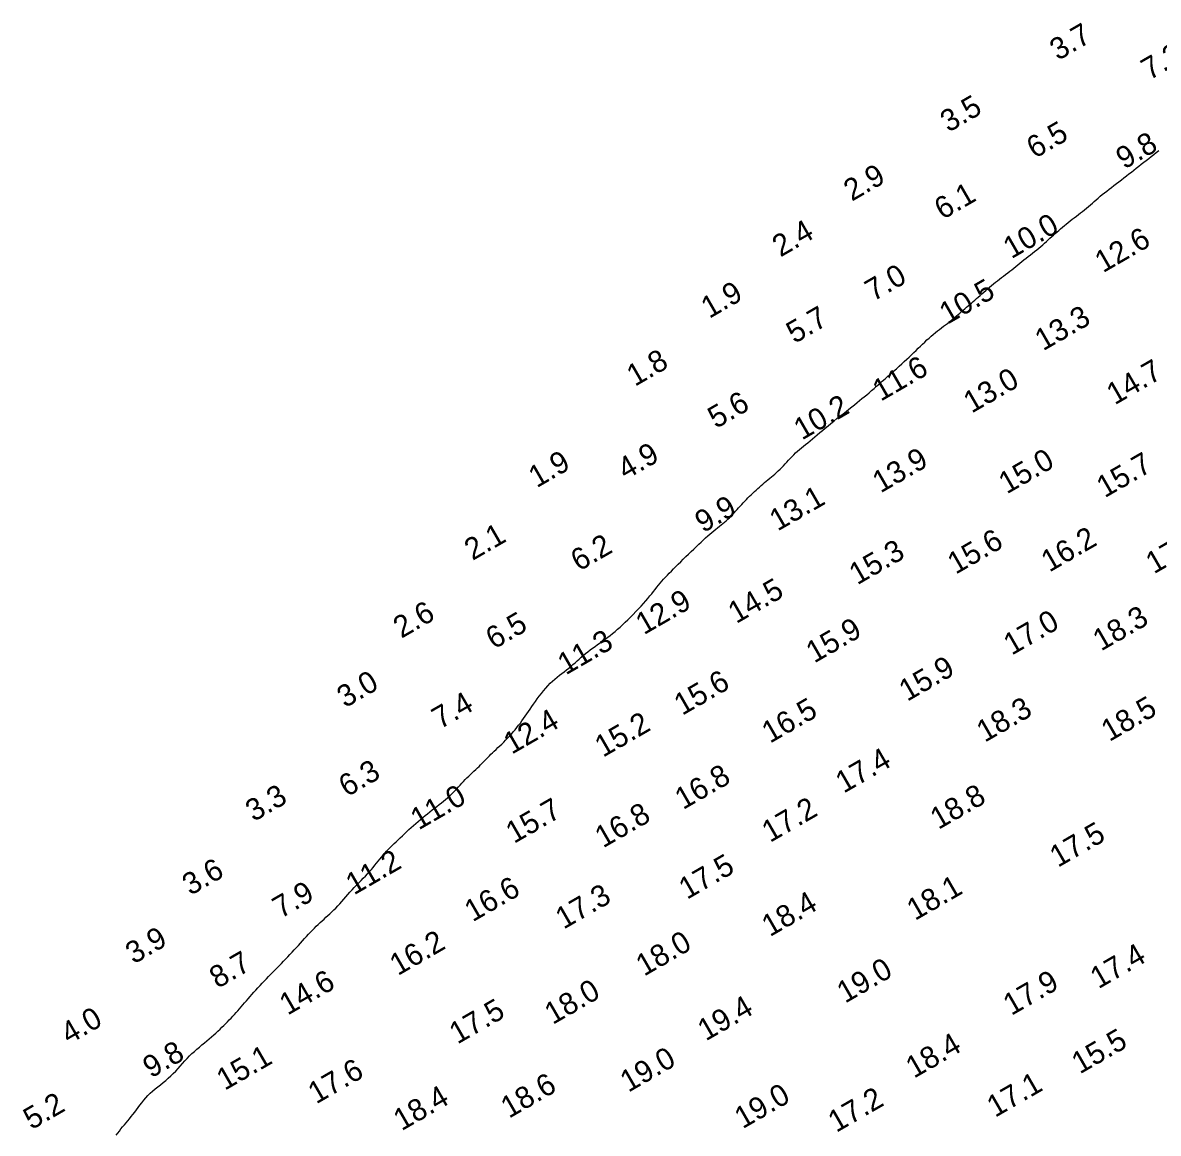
# Model space of a CAD drawing. Extents: x 3024098 to 3056816, y 418252 to 509144.
# Drawn here: x 3027490.4 to 3027750.9, y 424679.2 to 424934 of the extents above; entities that cross this region are included whole.
import ezdxf

# ---------------------------------------------------------------- set-up
doc = ezdxf.new("R2010")
doc.units = 0
doc.layers.add('V-CHAN-CONT-EL10', color=7, linetype='Continuous')
doc.layers.add('V-TOPO-SOUN-0911', color=7, linetype='Continuous')

msp = doc.modelspace()

# ---------------------------------------------------------------- linework, layer by layer
at = {"layer": 'V-CHAN-CONT-EL10'}
for points in [[(3027525.49, 424693.47), (3027526.02, 424694.05), (3027526.54, 424694.63), (3027527.06, 424695.22), (3027527.59, 424695.8), (3027528.12, 424696.38), (3027528.65, 424696.93), (3027529.21, 424697.47), (3027529.78, 424697.99), (3027530.35, 424698.5), (3027530.93, 424698.99), (3027531.51, 424699.47), (3027532.08, 424699.93), (3027532.64, 424700.4), (3027533.18, 424700.85), (3027533.71, 424701.3), (3027534.22, 424701.75), (3027534.72, 424702.2), (3027535.19, 424702.64), (3027535.66, 424703.08), (3027536.1, 424703.52), (3027536.54, 424703.95), (3027536.96, 424704.38), (3027537.38, 424704.8), (3027537.78, 424705.22), (3027538.18, 424705.64), (3027538.57, 424706.05), (3027538.96, 424706.48), (3027539.34, 424706.9), (3027539.73, 424707.33), (3027540.11, 424707.77), (3027540.5, 424708.21), (3027540.9, 424708.67), (3027541.29, 424709.13), (3027541.7, 424709.6), (3027542.11, 424710.08), (3027542.54, 424710.57), (3027542.97, 424711.06), (3027543.42, 424711.56), (3027543.88, 424712.07), (3027544.35, 424712.58), (3027544.83, 424713.1), (3027545.32, 424713.62), (3027545.81, 424714.14), (3027546.31, 424714.66), (3027546.81, 424715.17), (3027547.3, 424715.68), (3027547.79, 424716.19), (3027548.28, 424716.68), (3027548.77, 424717.18), (3027549.26, 424717.67), (3027549.74, 424718.17), (3027550.23, 424718.67), (3027550.71, 424719.17), (3027551.2, 424719.68), (3027551.69, 424720.2), (3027552.18, 424720.73), (3027552.67, 424721.26), (3027553.16, 424721.79), (3027553.64, 424722.32), (3027554.12, 424722.84), (3027554.6, 424723.36), (3027555.06, 424723.87), (3027555.52, 424724.37), (3027555.97, 424724.85), (3027556.42, 424725.33), (3027556.86, 424725.79), (3027557.3, 424726.25), (3027557.73, 424726.69), (3027558.17, 424727.12), (3027558.62, 424727.54), (3027559.06, 424727.95), (3027559.51, 424728.36), (3027559.96, 424728.76), (3027560.41, 424729.17), (3027560.86, 424729.58), (3027561.31, 424730), (3027561.76, 424730.44), (3027562.22, 424730.89), (3027562.67, 424731.37), (3027563.12, 424731.87), (3027563.57, 424732.39), (3027564.03, 424732.91), (3027564.49, 424733.45), (3027564.97, 424733.99), (3027565.45, 424734.54), (3027565.94, 424735.08), (3027566.45, 424735.62), (3027566.97, 424736.15), (3027567.49, 424736.67), (3027568, 424737.2), (3027568.51, 424737.71), (3027569.01, 424738.22), (3027569.49, 424738.73), (3027569.95, 424739.23), (3027570.38, 424739.72), (3027570.79, 424740.21), (3027571.18, 424740.7), (3027571.55, 424741.18), (3027571.92, 424741.65), (3027572.29, 424742.11), (3027572.66, 424742.58), (3027573.04, 424743.03), (3027573.44, 424743.47), (3027573.84, 424743.92), (3027574.26, 424744.35), (3027574.69, 424744.79), (3027575.13, 424745.23), (3027575.58, 424745.67), (3027576.05, 424746.11), (3027576.52, 424746.56), (3027577, 424747.01), (3027577.49, 424747.47), (3027577.99, 424747.94), (3027578.49, 424748.41), (3027579, 424748.88), (3027579.52, 424749.35), (3027580.04, 424749.82), (3027580.58, 424750.28), (3027581.11, 424750.74), (3027581.65, 424751.2), (3027582.19, 424751.65), (3027582.73, 424752.09), (3027583.27, 424752.53), (3027583.81, 424752.96), (3027584.35, 424753.39), (3027584.88, 424753.8), (3027585.4, 424754.21), (3027585.92, 424754.61), (3027586.42, 424755), (3027586.91, 424755.39), (3027587.4, 424755.79), (3027587.86, 424756.18), (3027588.31, 424756.58), (3027588.75, 424756.99), (3027589.17, 424757.4), (3027589.57, 424757.82), (3027589.97, 424758.25), (3027590.35, 424758.68), (3027590.73, 424759.11), (3027591.11, 424759.53), (3027591.5, 424759.95), (3027591.89, 424760.37), (3027592.28, 424760.77), (3027592.69, 424761.17), (3027593.1, 424761.56), (3027593.5, 424761.94), (3027593.91, 424762.31), (3027594.3, 424762.68), (3027594.69, 424763.04), (3027595.06, 424763.39), (3027595.41, 424763.74), (3027595.75, 424764.09), (3027596.09, 424764.43), (3027596.42, 424764.77), (3027596.75, 424765.11), (3027597.09, 424765.46), (3027597.43, 424765.81), (3027597.8, 424766.17), (3027598.18, 424766.53), (3027598.57, 424766.91), (3027598.99, 424767.29), (3027599.41, 424767.69), (3027599.84, 424768.09), (3027600.28, 424768.51), (3027600.73, 424768.95), (3027601.17, 424769.39), (3027601.61, 424769.85), (3027602.05, 424770.33), (3027602.49, 424770.81), (3027602.92, 424771.31), (3027603.34, 424771.81), (3027603.75, 424772.32), (3027604.15, 424772.83), (3027604.54, 424773.34), (3027604.92, 424773.86), (3027605.29, 424774.38), (3027605.65, 424774.9), (3027606.02, 424775.43), (3027606.38, 424775.98), (3027606.76, 424776.53), (3027607.15, 424777.1), (3027607.55, 424777.68), (3027607.98, 424778.28), (3027608.42, 424778.9), (3027608.88, 424779.52), (3027609.36, 424780.13), (3027609.85, 424780.74), (3027610.36, 424781.33), (3027610.87, 424781.91), (3027611.4, 424782.45), (3027611.94, 424782.95), (3027612.47, 424783.42), (3027613.02, 424783.87), (3027613.56, 424784.3), (3027614.09, 424784.72), (3027614.62, 424785.12), (3027615.14, 424785.52), (3027615.64, 424785.93), (3027616.13, 424786.34), (3027616.6, 424786.75), (3027617.08, 424787.17), (3027617.54, 424787.6), (3027618.01, 424788.02), (3027618.49, 424788.44), (3027618.98, 424788.86), (3027619.48, 424789.28), (3027620.01, 424789.7), (3027620.56, 424790.11), (3027621.11, 424790.52), (3027621.69, 424790.93), (3027622.26, 424791.34), (3027622.85, 424791.75), (3027623.43, 424792.16), (3027624, 424792.58), (3027624.58, 424793.01), (3027625.15, 424793.45), (3027625.71, 424793.9), (3027626.28, 424794.37), (3027626.85, 424794.85), (3027627.43, 424795.36), (3027628.01, 424795.89), (3027628.6, 424796.45), (3027629.21, 424797.03), (3027629.83, 424797.64), (3027630.44, 424798.27), (3027631.05, 424798.91), (3027631.65, 424799.54), (3027632.22, 424800.17), (3027632.78, 424800.79), (3027633.3, 424801.38), (3027633.78, 424801.95), (3027634.24, 424802.49), (3027634.67, 424803.02), (3027635.07, 424803.52), (3027635.46, 424804.01), (3027635.85, 424804.48), (3027636.23, 424804.95), (3027636.61, 424805.41), (3027637, 424805.86), (3027637.41, 424806.32), (3027637.82, 424806.78), (3027638.26, 424807.24), (3027638.71, 424807.72), (3027639.18, 424808.21), (3027639.68, 424808.71), (3027640.2, 424809.24), (3027640.76, 424809.79), (3027641.33, 424810.36), (3027641.92, 424810.94), (3027642.52, 424811.53), (3027643.13, 424812.12), (3027643.73, 424812.7), (3027644.33, 424813.27), (3027644.91, 424813.83), (3027645.47, 424814.36), (3027646.02, 424814.86), (3027646.54, 424815.35), (3027647.04, 424815.81), (3027647.53, 424816.26), (3027648.01, 424816.67), (3027648.47, 424817.07), (3027648.91, 424817.45), (3027649.35, 424817.81), (3027649.77, 424818.15), (3027650.19, 424818.48), (3027650.59, 424818.8), (3027650.99, 424819.12), (3027651.37, 424819.44), (3027651.75, 424819.77), (3027652.12, 424820.1), (3027652.49, 424820.45), (3027652.85, 424820.82), (3027653.2, 424821.19), (3027653.56, 424821.57), (3027653.91, 424821.95), (3027654.26, 424822.34), (3027654.61, 424822.73), (3027654.96, 424823.11), (3027655.31, 424823.49), (3027655.67, 424823.88), (3027656.02, 424824.25), (3027656.38, 424824.62), (3027656.75, 424824.99), (3027657.11, 424825.36), (3027657.48, 424825.72), (3027657.85, 424826.08), (3027658.23, 424826.44), (3027658.61, 424826.79), (3027658.99, 424827.15), (3027659.37, 424827.49), (3027659.76, 424827.83), (3027660.15, 424828.17), (3027660.54, 424828.51), (3027660.93, 424828.84), (3027661.33, 424829.16), (3027661.73, 424829.49), (3027662.12, 424829.81), (3027662.52, 424830.14), (3027662.92, 424830.48), (3027663.32, 424830.83), (3027663.71, 424831.19), (3027664.11, 424831.56), (3027664.5, 424831.96), (3027664.89, 424832.37), (3027665.27, 424832.79), (3027665.67, 424833.21), (3027666.06, 424833.64), (3027666.46, 424834.07), (3027666.86, 424834.49), (3027667.27, 424834.9), (3027667.69, 424835.3), (3027668.12, 424835.69), (3027668.57, 424836.07), (3027669.02, 424836.46), (3027669.49, 424836.84), (3027669.97, 424837.24), (3027670.47, 424837.65), (3027670.99, 424838.07), (3027671.52, 424838.52), (3027672.08, 424838.98), (3027672.65, 424839.47), (3027673.24, 424839.97), (3027673.85, 424840.48), (3027674.48, 424841.01), (3027675.12, 424841.54), (3027675.79, 424842.09), (3027676.47, 424842.64), (3027677.16, 424843.19), (3027677.86, 424843.74), (3027678.55, 424844.29), (3027679.24, 424844.83), (3027679.91, 424845.36), (3027680.57, 424845.88), (3027681.19, 424846.38), (3027681.79, 424846.86), (3027682.35, 424847.32), (3027682.9, 424847.77), (3027683.44, 424848.22), (3027683.98, 424848.67), (3027684.52, 424849.14), (3027685.08, 424849.61), (3027685.66, 424850.11), (3027686.27, 424850.64), (3027686.9, 424851.18), (3027687.54, 424851.75), (3027688.2, 424852.32), (3027688.86, 424852.91), (3027689.52, 424853.49), (3027690.17, 424854.07), (3027690.81, 424854.64), (3027691.43, 424855.2), (3027692.02, 424855.75), (3027692.6, 424856.28), (3027693.17, 424856.8), (3027693.72, 424857.32), (3027694.26, 424857.83), (3027694.79, 424858.33), (3027695.31, 424858.83), (3027695.82, 424859.32), (3027696.32, 424859.81), (3027696.82, 424860.3), (3027697.31, 424860.77), (3027697.81, 424861.23), (3027698.29, 424861.68), (3027698.77, 424862.11), (3027699.26, 424862.53), (3027699.74, 424862.92), (3027700.21, 424863.3), (3027700.69, 424863.67), (3027701.15, 424864.02), (3027701.62, 424864.37), (3027702.07, 424864.71), (3027702.52, 424865.05), (3027702.95, 424865.38), (3027703.37, 424865.72), (3027703.78, 424866.06), (3027704.19, 424866.4), (3027704.58, 424866.74), (3027704.97, 424867.08), (3027705.35, 424867.42), (3027705.73, 424867.75), (3027706.11, 424868.08), (3027706.48, 424868.4), (3027706.86, 424868.73), (3027707.24, 424869.05), (3027707.62, 424869.37), (3027708, 424869.7), (3027708.39, 424870.03), (3027708.78, 424870.37), (3027709.18, 424870.72), (3027709.59, 424871.08), (3027710, 424871.45), (3027710.42, 424871.82), (3027710.85, 424872.21), (3027711.28, 424872.59), (3027711.72, 424872.98), (3027712.17, 424873.36), (3027712.62, 424873.73), (3027713.07, 424874.11), (3027713.53, 424874.47), (3027713.99, 424874.84), (3027714.46, 424875.19), (3027714.92, 424875.55), (3027715.39, 424875.91), (3027715.85, 424876.26), (3027716.32, 424876.62), (3027716.78, 424876.99), (3027717.24, 424877.35), (3027717.71, 424877.72), (3027718.17, 424878.09), (3027718.64, 424878.47), (3027719.1, 424878.85), (3027719.58, 424879.23), (3027720.06, 424879.61), (3027720.55, 424880), (3027721.04, 424880.39), (3027721.53, 424880.78), (3027722.03, 424881.17), (3027722.51, 424881.56), (3027722.99, 424881.95), (3027723.46, 424882.33), (3027723.92, 424882.72), (3027724.36, 424883.1), (3027724.79, 424883.47), (3027725.21, 424883.84), (3027725.62, 424884.21), (3027726.02, 424884.58), (3027726.42, 424884.95), (3027726.82, 424885.31), (3027727.23, 424885.67), (3027727.64, 424886.03), (3027728.05, 424886.39), (3027728.47, 424886.75), (3027728.89, 424887.11), (3027729.33, 424887.47), (3027729.77, 424887.83), (3027730.21, 424888.19), (3027730.67, 424888.55), (3027731.14, 424888.92), (3027731.61, 424889.28), (3027732.08, 424889.65), (3027732.56, 424890.01), (3027733.03, 424890.38), (3027733.5, 424890.75), (3027733.97, 424891.12), (3027734.43, 424891.5), (3027734.87, 424891.87), (3027735.31, 424892.25), (3027735.75, 424892.63), (3027736.19, 424893.02), (3027736.63, 424893.41), (3027737.08, 424893.8), (3027737.55, 424894.2), (3027738.03, 424894.6), (3027738.53, 424895), (3027739.06, 424895.42), (3027739.59, 424895.83), (3027740.14, 424896.25), (3027740.7, 424896.68), (3027741.27, 424897.11), (3027741.84, 424897.55), (3027742.41, 424897.99), (3027742.98, 424898.43), (3027743.56, 424898.88), (3027744.12, 424899.33), (3027744.69, 424899.78), (3027745.26, 424900.23), (3027745.83, 424900.68), (3027746.4, 424901.12), (3027746.97, 424901.57), (3027747.54, 424902.01), (3027748.12, 424902.45), (3027748.69, 424902.89), (3027749.26, 424903.33), (3027749.83, 424903.77), (3027750.4, 424904.23), (3027750.98, 424904.68)], [(3027511.8, 424678.76), (3027512.18, 424679.24), (3027512.56, 424679.71), (3027512.94, 424680.18), (3027513.32, 424680.65), (3027513.71, 424681.11), (3027514.1, 424681.58), (3027514.49, 424682.05), (3027514.89, 424682.54), (3027515.28, 424683.03), (3027515.68, 424683.53), (3027516.08, 424684.04), (3027516.48, 424684.57), (3027516.89, 424685.12), (3027517.3, 424685.67), (3027517.73, 424686.22), (3027518.17, 424686.77), (3027518.64, 424687.32), (3027519.13, 424687.86), (3027519.65, 424688.38), (3027520.19, 424688.89), (3027520.77, 424689.38), (3027521.37, 424689.86), (3027521.97, 424690.35), (3027522.58, 424690.83), (3027523.19, 424691.32), (3027523.79, 424691.83), (3027524.38, 424692.36), (3027524.94, 424692.9), (3027525.49, 424693.47)]]:
    msp.add_lwpolyline(points, dxfattribs=at)

# ---------------------------------------------------------------- texts
at = {"layer": 'V-TOPO-SOUN-0911'}
for s, p in [('3.7', (3027727.85, 424925.23)), ('7.3', (3027748.82, 424920.74)), ('3.5', (3027702.74, 424908.76)), ('6.5', (3027722.53, 424902.76)), ('9.8', (3027743.04, 424900.3)), ('2.9', (3027680.58, 424892.95)), ('6.1', (3027701.39, 424888.73)), ('10.0 ', (3027717.17, 424879.75)), ('2.4', (3027664.2, 424880.15)), ('12.6 ', (3027738.19, 424876.54)), ('7.0', (3027685.48, 424869.98)), ('1.9', (3027647.87, 424866.05)), ('10.5 ', (3027702.52, 424864.73)), ('5.7', (3027667.42, 424860.3)), ('13.3 ', (3027724.44, 424858.62)), ('1.8', (3027630.81, 424850.46)), ('11.6 ', (3027687.2, 424847.05)), ('14.7 ', (3027740.88, 424846.22)), ('13.0 ', (3027708.05, 424844.32)), ('5.6', (3027649.41, 424840.79)), ('10.2 ', (3027669.13, 424838.15)), ('4.9', (3027628.71, 424829.04)), ('1.9', (3027608.3, 424827.2)), ('13.9 ', (3027687.17, 424826.01)), ('15.0 ', (3027716.12, 424825.78)), ('15.7 ', (3027738.58, 424824.9)), ('13.1 ', (3027663.56, 424817.27)), ('9.9', (3027646.46, 424816.87)), ('2.1', (3027593.58, 424810.52)), ('15.6 ', (3027704.39, 424807.35)), ('16.2 ', (3027725.88, 424807.84)), ('17.8 ', (3027749.87, 424807.44)), ('6.2', (3027617.98, 424808.04)), ('15.3 ', (3027681.82, 424804.92)), ('14.5 ', (3027654.06, 424796.03)), ('12.9 ', (3027632.87, 424793.47)), ('2.6', (3027577.26, 424792.66)), ('6.5', (3027598.48, 424790.16)), ('17.0 ', (3027717.24, 424788.77)), ('18.3 ', (3027737.73, 424789.73)), ('15.9 ', (3027671.95, 424786.97)), ('11.3 ', (3027614.96, 424784.25)), ('15.9 ', (3027693.27, 424778.18)), ('15.6 ', (3027641.66, 424774.97)), ('3.0', (3027564.35, 424776.71)), ('7.4', (3027586.12, 424771.82)), ('16.5 ', (3027661.8, 424768.57)), ('18.3 ', (3027711.06, 424768.79)), ('18.5 ', (3027739.65, 424768.96)), ('12.4 ', (3027602.56, 424766.04)), ('15.2 ', (3027623.49, 424765.35)), ('17.4 ', (3027678.71, 424757.11)), ('6.3', (3027564.76, 424756.27)), ('16.8 ', (3027641.86, 424753.34)), ('3.3', (3027543.37, 424750.59)), ('11.0 ', (3027581.22, 424748.68)), ('18.8 ', (3027700.43, 424748.78)), ('15.7 ', (3027603.08, 424745.57)), ('16.8 ', (3027623.52, 424744.55)), ('17.2 ', (3027661.81, 424745.8)), ('17.5 ', (3027727.84, 424740.09)), ('11.2 ', (3027566.37, 424733.76)), ('3.6', (3027528.87, 424733.64)), ('17.5 ', (3027642.77, 424732.74)), ('7.9', (3027549.57, 424728.38)), ('16.6 ', (3027593.6, 424727.59)), ('17.3 ', (3027614.47, 424725.91)), ('18.1 ', (3027695.06, 424727.9)), ('18.4 ', (3027661.78, 424724.18)), ('3.9', (3027515.85, 424717.92)), ('16.2 ', (3027576.44, 424715.25)), ('18.0 ', (3027632.92, 424715.12)), ('8.7', (3027535.1, 424712.31)), ('17.4 ', (3027737.14, 424712.23)), ('19.0 ', (3027679.02, 424708.92)), ('14.6 ', (3027551.15, 424706.17)), ('17.9 ', (3027717.16, 424706.1)), ('18.0 ', (3027611.96, 424704.03)), ('17.5 ', (3027590.11, 424699.54)), ('19.4 ', (3027647.08, 424700.26)), ('4.0', (3027501, 424699.51)), ('18.4 ', (3027694.82, 424691.7)), ('15.5 ', (3027732.86, 424692.68)), ('9.8', (3027519.82, 424691.73)), ('15.1 ', (3027536.73, 424688.92)), ('19.0 ', (3027629.31, 424688.48)), ('17.6 ', (3027557.71, 424685.8)), ('18.6 ', (3027601.93, 424682.51)), ('17.1 ', (3027713.43, 424682.72)), ('18.4 ', (3027577.3, 424679.65)), ('19.0 ', (3027655.53, 424680.11)), ('17.2 ', (3027677, 424679.26)), ('5.2', (3027492.42, 424679.89))]:
    msp.add_text(s, height=5, rotation=30, dxfattribs=at).set_placement(p)

doc.saveas('drawing.dxf')
